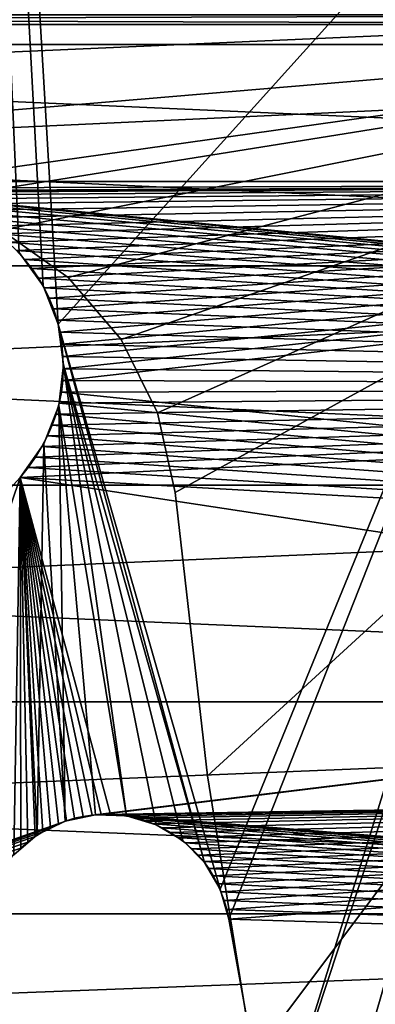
# Model space of a CAD drawing. Header units: millimetres. Extents: x -105 to 105, y -91 to 91.
# Tile 997 of 1056: x 3.44 to 5.58, y 23.99 to 29.91. Entities that reach past the tile are written whole.
import ezdxf

# ---------------------------------------------------------------- set-up
doc = ezdxf.new("R2010")
doc.units = ezdxf.units.MM
doc.header["$LTSCALE"] = 22.850203
for name, color, linetype in [('1', 7, 'CONTINUOUS'), ('2', 7, 'CONTINUOUS'), ('405', 7, 'CONTINUOUS'), ('406', 7, 'CONTINUOUS'), ('548', 7, 'CONTINUOUS'), ('549', 7, 'CONTINUOUS'), ('563', 7, 'CONTINUOUS'), ('564', 7, 'CONTINUOUS'), ('823', 7, 'CONTINUOUS')]:
    doc.layers.add(name, color=color, linetype=linetype)

msp = doc.modelspace()

# ---------------------------------------------------------------- linework, layer by layer
at = {"layer": '1', "linetype": 'CONTINUOUS'}
for points in [[(14.1161, 29.7624, 9.5), (13.8511, 31.1117, 9.5), (-14.1161, 29.7624, 9.5), (14.1161, 29.7624, 9.5)], [(-14.1161, 29.7624, 9.5), (13.8511, 31.1117, 9.5), (-13.8511, 31.1117, 9.5), (-14.1161, 29.7624, 9.5)], [(14.4557, 28.4318, 9.5), (14.1161, 29.7624, 9.5), (-14.4557, 28.4318, 9.5), (14.4557, 28.4318, 9.5)], [(-14.4557, 28.4318, 9.5), (14.1161, 29.7624, 9.5), (-14.1161, 29.7624, 9.5), (-14.4557, 28.4318, 9.5)], [(14.8732, 27.111, 9.5), (14.4557, 28.4318, 9.5), (-14.8732, 27.111, 9.5), (14.8732, 27.111, 9.5)], [(-14.8732, 27.111, 9.5), (14.4557, 28.4318, 9.5), (-14.4557, 28.4318, 9.5), (-14.8732, 27.111, 9.5)], [(15.3659, 25.8073, 9.5), (14.8732, 27.111, 9.5), (-15.3659, 25.8073, 9.5), (15.3659, 25.8073, 9.5)], [(-15.3659, 25.8073, 9.5), (14.8732, 27.111, 9.5), (-14.8732, 27.111, 9.5), (-15.3659, 25.8073, 9.5)], [(15.9288, 24.5323, 9.5), (15.3659, 25.8073, 9.5), (-15.9288, 24.5323, 9.5), (15.9288, 24.5323, 9.5)], [(-15.9288, 24.5323, 9.5), (15.3659, 25.8073, 9.5), (-15.3659, 25.8073, 9.5), (-15.9288, 24.5323, 9.5)], [(16.5572, 23.2979, 9.5), (15.9288, 24.5323, 9.5), (-16.5572, 23.2979, 9.5), (16.5572, 23.2979, 9.5)], [(-16.5572, 23.2979, 9.5), (15.9288, 24.5323, 9.5), (-15.9288, 24.5323, 9.5), (-16.5572, 23.2979, 9.5)]]:
    msp.add_3dface(points, dxfattribs=at)
at = {"layer": '2', "linetype": 'CONTINUOUS'}
for points in [[(-14.1161, 29.7624, 7.5), (-13.8511, 31.1117, 7.5), (14.1161, 29.7624, 7.5), (-14.1161, 29.7624, 7.5)], [(14.1161, 29.7624, 7.5), (-13.8511, 31.1117, 7.5), (13.8511, 31.1117, 7.5), (14.1161, 29.7624, 7.5)], [(-14.4557, 28.4318, 7.5), (-14.1161, 29.7624, 7.5), (14.4557, 28.4318, 7.5), (-14.4557, 28.4318, 7.5)], [(14.4557, 28.4318, 7.5), (-14.1161, 29.7624, 7.5), (14.1161, 29.7624, 7.5), (14.4557, 28.4318, 7.5)], [(-14.8732, 27.111, 7.5), (-14.4557, 28.4318, 7.5), (14.8732, 27.111, 7.5), (-14.8732, 27.111, 7.5)], [(14.8732, 27.111, 7.5), (-14.4557, 28.4318, 7.5), (14.4557, 28.4318, 7.5), (14.8732, 27.111, 7.5)], [(-15.3659, 25.8073, 7.5), (-14.8732, 27.111, 7.5), (15.3659, 25.8073, 7.5), (-15.3659, 25.8073, 7.5)], [(15.3659, 25.8073, 7.5), (-14.8732, 27.111, 7.5), (14.8732, 27.111, 7.5), (15.3659, 25.8073, 7.5)], [(-15.9288, 24.5323, 7.5), (-15.3659, 25.8073, 7.5), (15.9288, 24.5323, 7.5), (-15.9288, 24.5323, 7.5)], [(15.9288, 24.5323, 7.5), (-15.3659, 25.8073, 7.5), (15.3659, 25.8073, 7.5), (15.9288, 24.5323, 7.5)], [(-16.5572, 23.2979, 7.5), (-15.9288, 24.5323, 7.5), (16.5572, 23.2979, 7.5), (-16.5572, 23.2979, 7.5)], [(16.5572, 23.2979, 7.5), (-15.9288, 24.5323, 7.5), (15.9288, 24.5323, 7.5), (16.5572, 23.2979, 7.5)]]:
    msp.add_3dface(points, dxfattribs=at)
at = {"layer": '405', "linetype": 'CONTINUOUS'}
for points in [[(14.3174, 28.9387, 34.5), (14.0237, 30.1882, 34.5), (-14.3174, 28.9387, 34.5), (14.3174, 28.9387, 34.5)], [(-14.3174, 28.9387, 34.5), (14.0237, 30.1882, 34.5), (-14.0237, 30.1882, 34.5), (-14.3174, 28.9387, 34.5)], [(14.3174, 28.9387, 34.5), (-14.3174, 28.9387, 34.5), (-2.3801, 28.8835, 34.5), (14.3174, 28.9387, 34.5)], [(2.3801, 28.8835, 34.5), (14.3174, 28.9387, 34.5), (-2.3801, 28.8835, 34.5), (2.3801, 28.8835, 34.5)], [(2.493, 28.8812, 34.5), (14.3174, 28.9387, 34.5), (2.3801, 28.8835, 34.5), (2.493, 28.8812, 34.5)], [(2.6048, 28.8719, 34.5), (14.3174, 28.9387, 34.5), (2.493, 28.8812, 34.5), (2.6048, 28.8719, 34.5)], [(2.7155, 28.8556, 34.5), (14.3174, 28.9387, 34.5), (2.6048, 28.8719, 34.5), (2.7155, 28.8556, 34.5)], [(2.8256, 28.8321, 34.5), (14.3174, 28.9387, 34.5), (2.7155, 28.8556, 34.5), (2.8256, 28.8321, 34.5)], [(2.9339, 28.8017, 34.5), (14.3174, 28.9387, 34.5), (2.8256, 28.8321, 34.5), (2.9339, 28.8017, 34.5)], [(3.0395, 28.7647, 34.5), (14.3174, 28.9387, 34.5), (2.9339, 28.8017, 34.5), (3.0395, 28.7647, 34.5)], [(3.1428, 28.7209, 34.5), (14.3174, 28.9387, 34.5), (3.0395, 28.7647, 34.5), (3.1428, 28.7209, 34.5)], [(3.2438, 28.6704, 34.5), (14.3174, 28.9387, 34.5), (3.1428, 28.7209, 34.5), (3.2438, 28.6704, 34.5)], [(3.3064, 28.6234, 34.5), (14.3174, 28.9387, 34.5), (3.2438, 28.6704, 34.5), (3.3064, 28.6234, 34.5)], [(3.3643, 28.5744, 34.5), (14.3174, 28.9387, 34.5), (3.3064, 28.6234, 34.5), (3.3643, 28.5744, 34.5)], [(3.4176, 28.5233, 34.5), (14.3174, 28.9387, 34.5), (3.3643, 28.5744, 34.5), (3.4176, 28.5233, 34.5)], [(3.4663, 28.4701, 34.5), (14.3174, 28.9387, 34.5), (3.4176, 28.5233, 34.5), (3.4663, 28.4701, 34.5)], [(3.5103, 28.4149, 34.5), (14.3174, 28.9387, 34.5), (3.4663, 28.4701, 34.5), (3.5103, 28.4149, 34.5)], [(3.5496, 28.3576, 34.5), (14.3174, 28.9387, 34.5), (3.5103, 28.4149, 34.5), (3.5496, 28.3576, 34.5)], [(3.5844, 28.2983, 34.5), (14.3174, 28.9387, 34.5), (3.5496, 28.3576, 34.5), (3.5844, 28.2983, 34.5)], [(3.6144, 28.2369, 34.5), (14.3174, 28.9387, 34.5), (3.5844, 28.2983, 34.5), (3.6144, 28.2369, 34.5)], [(3.64, 28.1721, 34.5), (14.3174, 28.9387, 34.5), (3.6144, 28.2369, 34.5), (3.64, 28.1721, 34.5)], [(3.6612, 28.1035, 34.5), (14.3174, 28.9387, 34.5), (3.64, 28.1721, 34.5), (3.6612, 28.1035, 34.5)], [(3.6779, 28.0322, 34.5), (14.3174, 28.9387, 34.5), (3.6612, 28.1035, 34.5), (3.6779, 28.0322, 34.5)], [(3.6898, 27.9591, 34.5), (14.3174, 28.9387, 34.5), (3.6779, 28.0322, 34.5), (3.6898, 27.9591, 34.5)], [(3.6969, 27.8854, 34.5), (14.3174, 28.9387, 34.5), (3.6898, 27.9591, 34.5), (3.6969, 27.8854, 34.5)], [(14.6743, 27.7058, 34.5), (14.3174, 28.9387, 34.5), (3.6961, 27.7404, 34.5), (14.6743, 27.7058, 34.5)], [(3.6961, 27.7404, 34.5), (14.3174, 28.9387, 34.5), (3.699, 27.8121, 34.5), (3.6961, 27.7404, 34.5)], [(3.699, 27.8121, 34.5), (14.3174, 28.9387, 34.5), (3.6969, 27.8854, 34.5), (3.699, 27.8121, 34.5)], [(3.6878, 27.6713, 34.5), (14.6743, 27.7058, 34.5), (3.6961, 27.7404, 34.5), (3.6878, 27.6713, 34.5)], [(15.0921, 26.4985, 34.5), (14.6743, 27.7058, 34.5), (3.4401, 27.1575, 34.5), (15.0921, 26.4985, 34.5)], [(3.4401, 27.1575, 34.5), (14.6743, 27.7058, 34.5), (3.4886, 27.2189, 34.5), (3.4401, 27.1575, 34.5)], [(3.4886, 27.2189, 34.5), (14.6743, 27.7058, 34.5), (3.5321, 27.2811, 34.5), (3.4886, 27.2189, 34.5)], [(3.5321, 27.2811, 34.5), (14.6743, 27.7058, 34.5), (3.5706, 27.3441, 34.5), (3.5321, 27.2811, 34.5)], [(3.5706, 27.3441, 34.5), (14.6743, 27.7058, 34.5), (3.6041, 27.4079, 34.5), (3.5706, 27.3441, 34.5)], [(3.6041, 27.4079, 34.5), (14.6743, 27.7058, 34.5), (3.6326, 27.4725, 34.5), (3.6041, 27.4079, 34.5)], [(3.6326, 27.4725, 34.5), (14.6743, 27.7058, 34.5), (3.656, 27.538, 34.5), (3.6326, 27.4725, 34.5)], [(3.656, 27.538, 34.5), (14.6743, 27.7058, 34.5), (3.6744, 27.6042, 34.5), (3.656, 27.538, 34.5)], [(3.6744, 27.6042, 34.5), (14.6743, 27.7058, 34.5), (3.6878, 27.6713, 34.5), (3.6744, 27.6042, 34.5)], [(0.5546, 23.9881, 34.5), (3.7178, 25.0929, 34.5), (3.4401, 27.1575, 34.5), (0.5546, 23.9881, 34.5)], [(3.8726, 25.1259, 34.5), (15.0921, 26.4985, 34.5), (3.4401, 27.1575, 34.5), (3.8726, 25.1259, 34.5)], [(3.8188, 25.1186, 34.5), (3.8726, 25.1259, 34.5), (3.4401, 27.1575, 34.5), (3.8188, 25.1186, 34.5)], [(3.7671, 25.1076, 34.5), (3.8188, 25.1186, 34.5), (3.4401, 27.1575, 34.5), (3.7671, 25.1076, 34.5)], [(3.7178, 25.0929, 34.5), (3.7671, 25.1076, 34.5), (3.4401, 27.1575, 34.5), (3.7178, 25.0929, 34.5)], [(3.9277, 25.1296, 34.5), (15.0921, 26.4985, 34.5), (3.8726, 25.1259, 34.5), (3.9277, 25.1296, 34.5)], [(15.571, 25.3151, 34.5), (15.0921, 26.4985, 34.5), (3.9277, 25.1296, 34.5), (15.571, 25.3151, 34.5)], [(3.9833, 25.1295, 34.5), (15.571, 25.3151, 34.5), (3.9277, 25.1296, 34.5), (3.9833, 25.1295, 34.5)], [(4.0385, 25.1258, 34.5), (15.571, 25.3151, 34.5), (3.9833, 25.1295, 34.5), (4.0385, 25.1258, 34.5)], [(4.0926, 25.1185, 34.5), (15.571, 25.3151, 34.5), (4.0385, 25.1258, 34.5), (4.0926, 25.1185, 34.5)], [(4.1447, 25.1074, 34.5), (15.571, 25.3151, 34.5), (4.0926, 25.1185, 34.5), (4.1447, 25.1074, 34.5)], [(4.1945, 25.0926, 34.5), (15.571, 25.3151, 34.5), (4.1447, 25.1074, 34.5), (4.1945, 25.0926, 34.5)], [(4.2441, 25.0733, 34.5), (15.571, 25.3151, 34.5), (4.1945, 25.0926, 34.5), (4.2441, 25.0733, 34.5)], [(4.2934, 25.0499, 34.5), (15.571, 25.3151, 34.5), (4.2441, 25.0733, 34.5), (4.2934, 25.0499, 34.5)], [(4.3417, 25.0228, 34.5), (15.571, 25.3151, 34.5), (4.2934, 25.0499, 34.5), (4.3417, 25.0228, 34.5)], [(4.3883, 24.9925, 34.5), (15.571, 25.3151, 34.5), (4.3417, 25.0228, 34.5), (4.3883, 24.9925, 34.5)], [(4.4324, 24.9593, 34.5), (15.571, 25.3151, 34.5), (4.3883, 24.9925, 34.5), (4.4324, 24.9593, 34.5)], [(4.4734, 24.9237, 34.5), (15.571, 25.3151, 34.5), (4.4324, 24.9593, 34.5), (4.4734, 24.9237, 34.5)], [(4.5107, 24.8862, 34.5), (15.571, 25.3151, 34.5), (4.4734, 24.9237, 34.5), (4.5107, 24.8862, 34.5)], [(4.544, 24.8469, 34.5), (15.571, 25.3151, 34.5), (4.5107, 24.8862, 34.5), (4.544, 24.8469, 34.5)], [(4.5743, 24.8051, 34.5), (15.571, 25.3151, 34.5), (4.544, 24.8469, 34.5), (4.5743, 24.8051, 34.5)], [(4.6018, 24.7607, 34.5), (15.571, 25.3151, 34.5), (4.5743, 24.8051, 34.5), (4.6018, 24.7607, 34.5)], [(4.6264, 24.7138, 34.5), (15.571, 25.3151, 34.5), (4.6018, 24.7607, 34.5), (4.6264, 24.7138, 34.5)], [(4.6482, 24.6644, 34.5), (15.571, 25.3151, 34.5), (4.6264, 24.7138, 34.5), (4.6482, 24.6644, 34.5)], [(4.6671, 24.6125, 34.5), (15.571, 25.3151, 34.5), (4.6482, 24.6644, 34.5), (4.6671, 24.6125, 34.5)], [(4.6831, 24.558, 34.5), (15.571, 25.3151, 34.5), (4.6671, 24.6125, 34.5), (4.6831, 24.558, 34.5)], [(4.6962, 24.5011, 34.5), (15.571, 25.3151, 34.5), (4.6831, 24.558, 34.5), (4.6962, 24.5011, 34.5)], [(16.1118, 24.1537, 34.5), (15.571, 25.3151, 34.5), (4.6962, 24.5011, 34.5), (16.1118, 24.1537, 34.5)], [(3.6694, 25.0745, 34.5), (3.7178, 25.0929, 34.5), (0.5546, 23.9881, 34.5), (3.6694, 25.0745, 34.5)], [(3.6222, 25.0524, 34.5), (3.6694, 25.0745, 34.5), (0.5546, 23.9881, 34.5), (3.6222, 25.0524, 34.5)], [(3.5759, 25.0266, 34.5), (3.6222, 25.0524, 34.5), (0.5546, 23.9881, 34.5), (3.5759, 25.0266, 34.5)], [(3.5307, 24.9971, 34.5), (3.5759, 25.0266, 34.5), (0.5546, 23.9881, 34.5), (3.5307, 24.9971, 34.5)], [(3.4865, 24.964, 34.5), (3.5307, 24.9971, 34.5), (0.5546, 23.9881, 34.5), (3.4865, 24.964, 34.5)], [(3.4433, 24.9271, 34.5), (3.4865, 24.964, 34.5), (0.5546, 23.9881, 34.5), (3.4433, 24.9271, 34.5)], [(3.4012, 24.8866, 34.5), (3.4433, 24.9271, 34.5), (0.5546, 23.9881, 34.5), (3.4012, 24.8866, 34.5)], [(4.9494, 23.0983, 34.5), (16.1118, 24.1537, 34.5), (4.6962, 24.5011, 34.5), (4.9494, 23.0983, 34.5)], [(16.7143, 23.0142, 34.5), (16.1118, 24.1537, 34.5), (4.9494, 23.0983, 34.5), (16.7143, 23.0142, 34.5)]]:
    msp.add_3dface(points, dxfattribs=at)
at = {"layer": '406', "linetype": 'CONTINUOUS'}
for points in [[(-14.3174, 28.9387, 32.5), (-14.0237, 30.1882, 32.5), (14.3174, 28.9387, 32.5), (-14.3174, 28.9387, 32.5)], [(14.3174, 28.9387, 32.5), (-14.0237, 30.1882, 32.5), (14.0237, 30.1882, 32.5), (14.3174, 28.9387, 32.5)], [(-14.3174, 28.9387, 32.5), (14.3174, 28.9387, 32.5), (2.3801, 28.8835, 32.5), (-14.3174, 28.9387, 32.5)], [(2.3801, 28.8835, 32.5), (14.3174, 28.9387, 32.5), (2.493, 28.8812, 32.5), (2.3801, 28.8835, 32.5)], [(2.493, 28.8812, 32.5), (14.3174, 28.9387, 32.5), (2.6048, 28.8719, 32.5), (2.493, 28.8812, 32.5)], [(14.3174, 28.9387, 32.5), (14.6743, 27.7058, 32.5), (2.6048, 28.8719, 32.5), (14.3174, 28.9387, 32.5)], [(2.6048, 28.8719, 32.5), (14.6743, 27.7058, 32.5), (2.7155, 28.8556, 32.5), (2.6048, 28.8719, 32.5)], [(2.7155, 28.8556, 32.5), (14.6743, 27.7058, 32.5), (2.8256, 28.8321, 32.5), (2.7155, 28.8556, 32.5)], [(2.8256, 28.8321, 32.5), (14.6743, 27.7058, 32.5), (2.9339, 28.8017, 32.5), (2.8256, 28.8321, 32.5)], [(2.9339, 28.8017, 32.5), (14.6743, 27.7058, 32.5), (3.0395, 28.7647, 32.5), (2.9339, 28.8017, 32.5)], [(3.0395, 28.7647, 32.5), (14.6743, 27.7058, 32.5), (3.1428, 28.7209, 32.5), (3.0395, 28.7647, 32.5)], [(3.1428, 28.7209, 32.5), (14.6743, 27.7058, 32.5), (3.2438, 28.6704, 32.5), (3.1428, 28.7209, 32.5)], [(3.2438, 28.6704, 32.5), (14.6743, 27.7058, 32.5), (3.3064, 28.6234, 32.5), (3.2438, 28.6704, 32.5)], [(3.3064, 28.6234, 32.5), (14.6743, 27.7058, 32.5), (3.3643, 28.5744, 32.5), (3.3064, 28.6234, 32.5)], [(3.3643, 28.5744, 32.5), (14.6743, 27.7058, 32.5), (3.4176, 28.5233, 32.5), (3.3643, 28.5744, 32.5)], [(3.4176, 28.5233, 32.5), (14.6743, 27.7058, 32.5), (3.4663, 28.4701, 32.5), (3.4176, 28.5233, 32.5)], [(3.4663, 28.4701, 32.5), (14.6743, 27.7058, 32.5), (3.5103, 28.4149, 32.5), (3.4663, 28.4701, 32.5)], [(3.5103, 28.4149, 32.5), (14.6743, 27.7058, 32.5), (3.5496, 28.3576, 32.5), (3.5103, 28.4149, 32.5)], [(3.5496, 28.3576, 32.5), (14.6743, 27.7058, 32.5), (3.5844, 28.2983, 32.5), (3.5496, 28.3576, 32.5)], [(3.5844, 28.2983, 32.5), (14.6743, 27.7058, 32.5), (3.6144, 28.2369, 32.5), (3.5844, 28.2983, 32.5)], [(3.6144, 28.2369, 32.5), (14.6743, 27.7058, 32.5), (3.64, 28.1721, 32.5), (3.6144, 28.2369, 32.5)], [(3.64, 28.1721, 32.5), (14.6743, 27.7058, 32.5), (3.6612, 28.1035, 32.5), (3.64, 28.1721, 32.5)], [(3.6612, 28.1035, 32.5), (14.6743, 27.7058, 32.5), (3.6779, 28.0322, 32.5), (3.6612, 28.1035, 32.5)], [(3.6779, 28.0322, 32.5), (14.6743, 27.7058, 32.5), (3.6898, 27.9591, 32.5), (3.6779, 28.0322, 32.5)], [(3.6898, 27.9591, 32.5), (14.6743, 27.7058, 32.5), (3.6969, 27.8854, 32.5), (3.6898, 27.9591, 32.5)], [(3.6969, 27.8854, 32.5), (14.6743, 27.7058, 32.5), (3.699, 27.8121, 32.5), (3.6969, 27.8854, 32.5)], [(3.699, 27.8121, 32.5), (14.6743, 27.7058, 32.5), (3.6961, 27.7404, 32.5), (3.699, 27.8121, 32.5)], [(3.6961, 27.7404, 32.5), (14.6743, 27.7058, 32.5), (3.6878, 27.6713, 32.5), (3.6961, 27.7404, 32.5)], [(3.6878, 27.6713, 32.5), (15.0921, 26.4985, 32.5), (3.6744, 27.6042, 32.5), (3.6878, 27.6713, 32.5)], [(14.6743, 27.7058, 32.5), (15.0921, 26.4985, 32.5), (3.6878, 27.6713, 32.5), (14.6743, 27.7058, 32.5)], [(3.6744, 27.6042, 32.5), (15.0921, 26.4985, 32.5), (3.656, 27.538, 32.5), (3.6744, 27.6042, 32.5)], [(3.656, 27.538, 32.5), (15.0921, 26.4985, 32.5), (3.6326, 27.4725, 32.5), (3.656, 27.538, 32.5)], [(3.6326, 27.4725, 32.5), (15.0921, 26.4985, 32.5), (3.6041, 27.4079, 32.5), (3.6326, 27.4725, 32.5)], [(3.6041, 27.4079, 32.5), (15.0921, 26.4985, 32.5), (3.5706, 27.3441, 32.5), (3.6041, 27.4079, 32.5)], [(3.5706, 27.3441, 32.5), (15.0921, 26.4985, 32.5), (3.5321, 27.2811, 32.5), (3.5706, 27.3441, 32.5)], [(3.5321, 27.2811, 32.5), (15.0921, 26.4985, 32.5), (3.4886, 27.2189, 32.5), (3.5321, 27.2811, 32.5)], [(3.4886, 27.2189, 32.5), (15.0921, 26.4985, 32.5), (3.4401, 27.1575, 32.5), (3.4886, 27.2189, 32.5)], [(3.4012, 24.8866, 32.5), (0.5546, 23.9881, 32.5), (3.4401, 27.1575, 32.5), (3.4012, 24.8866, 32.5)], [(3.4433, 24.9271, 32.5), (3.4012, 24.8866, 32.5), (3.4401, 27.1575, 32.5), (3.4433, 24.9271, 32.5)], [(15.0921, 26.4985, 32.5), (15.571, 25.3151, 32.5), (3.4401, 27.1575, 32.5), (15.0921, 26.4985, 32.5)], [(15.571, 25.3151, 32.5), (3.9833, 25.1295, 32.5), (3.4401, 27.1575, 32.5), (15.571, 25.3151, 32.5)], [(3.4865, 24.964, 32.5), (3.4433, 24.9271, 32.5), (3.4401, 27.1575, 32.5), (3.4865, 24.964, 32.5)], [(3.5307, 24.9971, 32.5), (3.4865, 24.964, 32.5), (3.4401, 27.1575, 32.5), (3.5307, 24.9971, 32.5)], [(3.5759, 25.0266, 32.5), (3.5307, 24.9971, 32.5), (3.4401, 27.1575, 32.5), (3.5759, 25.0266, 32.5)], [(3.6222, 25.0524, 32.5), (3.5759, 25.0266, 32.5), (3.4401, 27.1575, 32.5), (3.6222, 25.0524, 32.5)], [(3.6694, 25.0745, 32.5), (3.6222, 25.0524, 32.5), (3.4401, 27.1575, 32.5), (3.6694, 25.0745, 32.5)], [(3.7178, 25.0929, 32.5), (3.6694, 25.0745, 32.5), (3.4401, 27.1575, 32.5), (3.7178, 25.0929, 32.5)], [(3.7671, 25.1076, 32.5), (3.7178, 25.0929, 32.5), (3.4401, 27.1575, 32.5), (3.7671, 25.1076, 32.5)], [(3.8188, 25.1186, 32.5), (3.7671, 25.1076, 32.5), (3.4401, 27.1575, 32.5), (3.8188, 25.1186, 32.5)], [(3.8726, 25.1259, 32.5), (3.8188, 25.1186, 32.5), (3.4401, 27.1575, 32.5), (3.8726, 25.1259, 32.5)], [(3.9277, 25.1296, 32.5), (3.8726, 25.1259, 32.5), (3.4401, 27.1575, 32.5), (3.9277, 25.1296, 32.5)], [(3.9833, 25.1295, 32.5), (3.9277, 25.1296, 32.5), (3.4401, 27.1575, 32.5), (3.9833, 25.1295, 32.5)], [(3.9833, 25.1295, 32.5), (15.571, 25.3151, 32.5), (4.0385, 25.1258, 32.5), (3.9833, 25.1295, 32.5)], [(15.571, 25.3151, 32.5), (16.1118, 24.1537, 32.5), (4.0385, 25.1258, 32.5), (15.571, 25.3151, 32.5)], [(4.0385, 25.1258, 32.5), (16.1118, 24.1537, 32.5), (4.0926, 25.1185, 32.5), (4.0385, 25.1258, 32.5)], [(4.0926, 25.1185, 32.5), (16.1118, 24.1537, 32.5), (4.1447, 25.1074, 32.5), (4.0926, 25.1185, 32.5)], [(4.1447, 25.1074, 32.5), (16.1118, 24.1537, 32.5), (4.1945, 25.0926, 32.5), (4.1447, 25.1074, 32.5)], [(4.1945, 25.0926, 32.5), (16.1118, 24.1537, 32.5), (4.2441, 25.0733, 32.5), (4.1945, 25.0926, 32.5)], [(4.2441, 25.0733, 32.5), (16.1118, 24.1537, 32.5), (4.2934, 25.0499, 32.5), (4.2441, 25.0733, 32.5)], [(4.2934, 25.0499, 32.5), (16.1118, 24.1537, 32.5), (4.3417, 25.0228, 32.5), (4.2934, 25.0499, 32.5)], [(4.3417, 25.0228, 32.5), (16.1118, 24.1537, 32.5), (4.3883, 24.9925, 32.5), (4.3417, 25.0228, 32.5)], [(4.3883, 24.9925, 32.5), (16.1118, 24.1537, 32.5), (4.4324, 24.9593, 32.5), (4.3883, 24.9925, 32.5)], [(4.4324, 24.9593, 32.5), (16.1118, 24.1537, 32.5), (4.4734, 24.9237, 32.5), (4.4324, 24.9593, 32.5)], [(4.4734, 24.9237, 32.5), (16.1118, 24.1537, 32.5), (4.5107, 24.8862, 32.5), (4.4734, 24.9237, 32.5)], [(4.5107, 24.8862, 32.5), (16.1118, 24.1537, 32.5), (4.544, 24.8469, 32.5), (4.5107, 24.8862, 32.5)], [(4.544, 24.8469, 32.5), (16.1118, 24.1537, 32.5), (4.5743, 24.8051, 32.5), (4.544, 24.8469, 32.5)], [(4.5743, 24.8051, 32.5), (16.1118, 24.1537, 32.5), (4.6018, 24.7607, 32.5), (4.5743, 24.8051, 32.5)], [(4.6018, 24.7607, 32.5), (16.1118, 24.1537, 32.5), (4.6264, 24.7138, 32.5), (4.6018, 24.7607, 32.5)], [(4.6264, 24.7138, 32.5), (16.1118, 24.1537, 32.5), (4.6482, 24.6644, 32.5), (4.6264, 24.7138, 32.5)], [(4.6482, 24.6644, 32.5), (16.1118, 24.1537, 32.5), (4.6671, 24.6125, 32.5), (4.6482, 24.6644, 32.5)], [(4.6671, 24.6125, 32.5), (16.1118, 24.1537, 32.5), (4.6831, 24.558, 32.5), (4.6671, 24.6125, 32.5)], [(4.6831, 24.558, 32.5), (16.1118, 24.1537, 32.5), (4.6962, 24.5011, 32.5), (4.6831, 24.558, 32.5)], [(4.6962, 24.5011, 32.5), (16.1118, 24.1537, 32.5), (4.9494, 23.0983, 32.5), (4.6962, 24.5011, 32.5)], [(16.1118, 24.1537, 32.5), (16.7143, 23.0142, 32.5), (4.9494, 23.0983, 32.5), (16.1118, 24.1537, 32.5)]]:
    msp.add_3dface(points, dxfattribs=at)
at = {"layer": '548', "linetype": 'CONTINUOUS'}
for points in [[(3.8188, 25.1186, 34.5), (3.7671, 25.1076, 34.5), (3.8188, 25.1186, 32.5), (3.8188, 25.1186, 34.5)], [(3.7671, 25.1076, 34.5), (3.7671, 25.1076, 32.5), (3.8188, 25.1186, 32.5), (3.7671, 25.1076, 34.5)], [(3.8726, 25.1259, 34.5), (3.8188, 25.1186, 34.5), (3.8726, 25.1259, 32.5), (3.8726, 25.1259, 34.5)], [(3.8188, 25.1186, 34.5), (3.8188, 25.1186, 32.5), (3.8726, 25.1259, 32.5), (3.8188, 25.1186, 34.5)], [(3.9277, 25.1296, 34.5), (3.8726, 25.1259, 34.5), (3.9277, 25.1296, 32.5), (3.9277, 25.1296, 34.5)], [(3.8726, 25.1259, 34.5), (3.8726, 25.1259, 32.5), (3.9277, 25.1296, 32.5), (3.8726, 25.1259, 34.5)], [(3.9833, 25.1295, 34.5), (3.9277, 25.1296, 34.5), (3.9833, 25.1295, 32.5), (3.9833, 25.1295, 34.5)], [(3.9277, 25.1296, 34.5), (3.9277, 25.1296, 32.5), (3.9833, 25.1295, 32.5), (3.9277, 25.1296, 34.5)], [(4.0385, 25.1258, 34.5), (3.9833, 25.1295, 34.5), (4.0385, 25.1258, 32.5), (4.0385, 25.1258, 34.5)], [(3.9833, 25.1295, 34.5), (3.9833, 25.1295, 32.5), (4.0385, 25.1258, 32.5), (3.9833, 25.1295, 34.5)], [(4.0926, 25.1185, 34.5), (4.0385, 25.1258, 34.5), (4.0926, 25.1185, 32.5), (4.0926, 25.1185, 34.5)], [(4.0385, 25.1258, 34.5), (4.0385, 25.1258, 32.5), (4.0926, 25.1185, 32.5), (4.0385, 25.1258, 34.5)], [(3.6694, 25.0745, 34.5), (3.6222, 25.0524, 34.5), (3.6694, 25.0745, 32.5), (3.6694, 25.0745, 34.5)], [(3.6222, 25.0524, 34.5), (3.6222, 25.0524, 32.5), (3.6694, 25.0745, 32.5), (3.6222, 25.0524, 34.5)], [(3.7178, 25.0929, 34.5), (3.6694, 25.0745, 34.5), (3.7178, 25.0929, 32.5), (3.7178, 25.0929, 34.5)], [(3.6694, 25.0745, 34.5), (3.6694, 25.0745, 32.5), (3.7178, 25.0929, 32.5), (3.6694, 25.0745, 34.5)], [(3.7671, 25.1076, 34.5), (3.7178, 25.0929, 34.5), (3.7671, 25.1076, 32.5), (3.7671, 25.1076, 34.5)], [(3.7178, 25.0929, 34.5), (3.7178, 25.0929, 32.5), (3.7671, 25.1076, 32.5), (3.7178, 25.0929, 34.5)], [(4.1447, 25.1074, 34.5), (4.0926, 25.1185, 34.5), (4.1447, 25.1074, 32.5), (4.1447, 25.1074, 34.5)], [(4.0926, 25.1185, 34.5), (4.0926, 25.1185, 32.5), (4.1447, 25.1074, 32.5), (4.0926, 25.1185, 34.5)], [(4.1945, 25.0926, 34.5), (4.1447, 25.1074, 34.5), (4.1945, 25.0926, 32.5), (4.1945, 25.0926, 34.5)], [(4.1447, 25.1074, 34.5), (4.1447, 25.1074, 32.5), (4.1945, 25.0926, 32.5), (4.1447, 25.1074, 34.5)], [(4.2441, 25.0733, 34.5), (4.1945, 25.0926, 34.5), (4.2441, 25.0733, 32.5), (4.2441, 25.0733, 34.5)], [(4.1945, 25.0926, 34.5), (4.1945, 25.0926, 32.5), (4.2441, 25.0733, 32.5), (4.1945, 25.0926, 34.5)], [(4.2934, 25.0499, 34.5), (4.2441, 25.0733, 34.5), (4.2934, 25.0499, 32.5), (4.2934, 25.0499, 34.5)], [(4.2441, 25.0733, 34.5), (4.2441, 25.0733, 32.5), (4.2934, 25.0499, 32.5), (4.2441, 25.0733, 34.5)], [(3.5759, 25.0266, 34.5), (3.5307, 24.9971, 34.5), (3.5759, 25.0266, 32.5), (3.5759, 25.0266, 34.5)], [(3.5307, 24.9971, 34.5), (3.5307, 24.9971, 32.5), (3.5759, 25.0266, 32.5), (3.5307, 24.9971, 34.5)], [(3.6222, 25.0524, 34.5), (3.5759, 25.0266, 34.5), (3.6222, 25.0524, 32.5), (3.6222, 25.0524, 34.5)], [(3.5759, 25.0266, 34.5), (3.5759, 25.0266, 32.5), (3.6222, 25.0524, 32.5), (3.5759, 25.0266, 34.5)], [(4.3417, 25.0228, 34.5), (4.2934, 25.0499, 34.5), (4.3417, 25.0228, 32.5), (4.3417, 25.0228, 34.5)], [(4.2934, 25.0499, 34.5), (4.2934, 25.0499, 32.5), (4.3417, 25.0228, 32.5), (4.2934, 25.0499, 34.5)], [(4.3883, 24.9925, 34.5), (4.3417, 25.0228, 34.5), (4.3883, 24.9925, 32.5), (4.3883, 24.9925, 34.5)], [(4.3417, 25.0228, 34.5), (4.3417, 25.0228, 32.5), (4.3883, 24.9925, 32.5), (4.3417, 25.0228, 34.5)], [(3.4865, 24.964, 34.5), (3.4433, 24.9271, 34.5), (3.4865, 24.964, 32.5), (3.4865, 24.964, 34.5)], [(3.4433, 24.9271, 34.5), (3.4433, 24.9271, 32.5), (3.4865, 24.964, 32.5), (3.4433, 24.9271, 34.5)], [(3.5307, 24.9971, 34.5), (3.4865, 24.964, 34.5), (3.5307, 24.9971, 32.5), (3.5307, 24.9971, 34.5)], [(3.4865, 24.964, 34.5), (3.4865, 24.964, 32.5), (3.5307, 24.9971, 32.5), (3.4865, 24.964, 34.5)], [(4.4324, 24.9593, 34.5), (4.3883, 24.9925, 34.5), (4.4324, 24.9593, 32.5), (4.4324, 24.9593, 34.5)], [(4.3883, 24.9925, 34.5), (4.3883, 24.9925, 32.5), (4.4324, 24.9593, 32.5), (4.3883, 24.9925, 34.5)], [(4.4734, 24.9237, 34.5), (4.4324, 24.9593, 34.5), (4.4734, 24.9237, 32.5), (4.4734, 24.9237, 34.5)], [(4.4324, 24.9593, 34.5), (4.4324, 24.9593, 32.5), (4.4734, 24.9237, 32.5), (4.4324, 24.9593, 34.5)], [(3.4433, 24.9271, 34.5), (3.4012, 24.8866, 34.5), (3.4433, 24.9271, 32.5), (3.4433, 24.9271, 34.5)], [(3.4012, 24.8866, 34.5), (3.4012, 24.8866, 32.5), (3.4433, 24.9271, 32.5), (3.4012, 24.8866, 34.5)], [(4.5107, 24.8862, 34.5), (4.4734, 24.9237, 34.5), (4.5107, 24.8862, 32.5), (4.5107, 24.8862, 34.5)], [(4.4734, 24.9237, 34.5), (4.4734, 24.9237, 32.5), (4.5107, 24.8862, 32.5), (4.4734, 24.9237, 34.5)], [(4.544, 24.8469, 34.5), (4.5107, 24.8862, 34.5), (4.544, 24.8469, 32.5), (4.544, 24.8469, 34.5)], [(4.5107, 24.8862, 34.5), (4.5107, 24.8862, 32.5), (4.544, 24.8469, 32.5), (4.5107, 24.8862, 34.5)], [(4.5743, 24.8051, 34.5), (4.544, 24.8469, 34.5), (4.5743, 24.8051, 32.5), (4.5743, 24.8051, 34.5)], [(4.544, 24.8469, 34.5), (4.544, 24.8469, 32.5), (4.5743, 24.8051, 32.5), (4.544, 24.8469, 34.5)], [(4.6018, 24.7607, 34.5), (4.5743, 24.8051, 34.5), (4.6018, 24.7607, 32.5), (4.6018, 24.7607, 34.5)], [(4.5743, 24.8051, 34.5), (4.5743, 24.8051, 32.5), (4.6018, 24.7607, 32.5), (4.5743, 24.8051, 34.5)], [(4.6264, 24.7138, 34.5), (4.6018, 24.7607, 34.5), (4.6264, 24.7138, 32.5), (4.6264, 24.7138, 34.5)], [(4.6018, 24.7607, 34.5), (4.6018, 24.7607, 32.5), (4.6264, 24.7138, 32.5), (4.6018, 24.7607, 34.5)], [(4.6482, 24.6644, 34.5), (4.6264, 24.7138, 34.5), (4.6482, 24.6644, 32.5), (4.6482, 24.6644, 34.5)], [(4.6264, 24.7138, 34.5), (4.6264, 24.7138, 32.5), (4.6482, 24.6644, 32.5), (4.6264, 24.7138, 34.5)], [(4.6671, 24.6125, 34.5), (4.6482, 24.6644, 34.5), (4.6671, 24.6125, 32.5), (4.6671, 24.6125, 34.5)], [(4.6482, 24.6644, 34.5), (4.6482, 24.6644, 32.5), (4.6671, 24.6125, 32.5), (4.6482, 24.6644, 34.5)], [(4.6831, 24.558, 34.5), (4.6671, 24.6125, 34.5), (4.6831, 24.558, 32.5), (4.6831, 24.558, 34.5)], [(4.6671, 24.6125, 34.5), (4.6671, 24.6125, 32.5), (4.6831, 24.558, 32.5), (4.6671, 24.6125, 34.5)], [(4.6962, 24.5011, 34.5), (4.6831, 24.558, 34.5), (4.6962, 24.5011, 32.5), (4.6962, 24.5011, 34.5)], [(4.6831, 24.558, 34.5), (4.6831, 24.558, 32.5), (4.6962, 24.5011, 32.5), (4.6831, 24.558, 34.5)]]:
    msp.add_3dface(points, dxfattribs=at)
at = {"layer": '549', "linetype": 'CONTINUOUS'}
for points in [[(4.9494, 23.0983, 34.5), (4.6962, 24.5011, 34.5), (4.9494, 23.0983, 32.5), (4.9494, 23.0983, 34.5)], [(4.6962, 24.5011, 34.5), (4.6962, 24.5011, 32.5), (4.9494, 23.0983, 32.5), (4.6962, 24.5011, 34.5)]]:
    msp.add_3dface(points, dxfattribs=at)
at = {"layer": '563', "linetype": 'CONTINUOUS'}
for points in [[(3.4663, 28.4701, 34.5), (3.4176, 28.5233, 34.5), (3.4663, 28.4701, 32.5), (3.4663, 28.4701, 34.5)], [(3.4176, 28.5233, 34.5), (3.4176, 28.5233, 32.5), (3.4663, 28.4701, 32.5), (3.4176, 28.5233, 34.5)], [(3.5103, 28.4149, 34.5), (3.4663, 28.4701, 34.5), (3.5103, 28.4149, 32.5), (3.5103, 28.4149, 34.5)], [(3.4663, 28.4701, 34.5), (3.4663, 28.4701, 32.5), (3.5103, 28.4149, 32.5), (3.4663, 28.4701, 34.5)], [(3.5496, 28.3576, 34.5), (3.5103, 28.4149, 34.5), (3.5496, 28.3576, 32.5), (3.5496, 28.3576, 34.5)], [(3.5103, 28.4149, 34.5), (3.5103, 28.4149, 32.5), (3.5496, 28.3576, 32.5), (3.5103, 28.4149, 34.5)], [(3.5844, 28.2983, 34.5), (3.5496, 28.3576, 34.5), (3.5844, 28.2983, 32.5), (3.5844, 28.2983, 34.5)], [(3.5496, 28.3576, 34.5), (3.5496, 28.3576, 32.5), (3.5844, 28.2983, 32.5), (3.5496, 28.3576, 34.5)], [(3.6144, 28.2369, 34.5), (3.5844, 28.2983, 34.5), (3.6144, 28.2369, 32.5), (3.6144, 28.2369, 34.5)], [(3.5844, 28.2983, 34.5), (3.5844, 28.2983, 32.5), (3.6144, 28.2369, 32.5), (3.5844, 28.2983, 34.5)], [(3.64, 28.1721, 34.5), (3.6144, 28.2369, 34.5), (3.64, 28.1721, 32.5), (3.64, 28.1721, 34.5)], [(3.6144, 28.2369, 34.5), (3.6144, 28.2369, 32.5), (3.64, 28.1721, 32.5), (3.6144, 28.2369, 34.5)], [(3.6612, 28.1035, 34.5), (3.64, 28.1721, 34.5), (3.6612, 28.1035, 32.5), (3.6612, 28.1035, 34.5)], [(3.64, 28.1721, 34.5), (3.64, 28.1721, 32.5), (3.6612, 28.1035, 32.5), (3.64, 28.1721, 34.5)], [(3.6779, 28.0322, 34.5), (3.6612, 28.1035, 34.5), (3.6779, 28.0322, 32.5), (3.6779, 28.0322, 34.5)], [(3.6612, 28.1035, 34.5), (3.6612, 28.1035, 32.5), (3.6779, 28.0322, 32.5), (3.6612, 28.1035, 34.5)], [(3.6898, 27.9591, 34.5), (3.6779, 28.0322, 34.5), (3.6898, 27.9591, 32.5), (3.6898, 27.9591, 34.5)], [(3.6779, 28.0322, 34.5), (3.6779, 28.0322, 32.5), (3.6898, 27.9591, 32.5), (3.6779, 28.0322, 34.5)], [(3.6969, 27.8854, 34.5), (3.6898, 27.9591, 34.5), (3.6969, 27.8854, 32.5), (3.6969, 27.8854, 34.5)], [(3.6898, 27.9591, 34.5), (3.6898, 27.9591, 32.5), (3.6969, 27.8854, 32.5), (3.6898, 27.9591, 34.5)], [(3.699, 27.8121, 34.5), (3.6969, 27.8854, 34.5), (3.699, 27.8121, 32.5), (3.699, 27.8121, 34.5)], [(3.6969, 27.8854, 34.5), (3.6969, 27.8854, 32.5), (3.699, 27.8121, 32.5), (3.6969, 27.8854, 34.5)], [(3.6961, 27.7404, 34.5), (3.699, 27.8121, 34.5), (3.6961, 27.7404, 32.5), (3.6961, 27.7404, 34.5)], [(3.699, 27.8121, 34.5), (3.699, 27.8121, 32.5), (3.6961, 27.7404, 32.5), (3.699, 27.8121, 34.5)], [(3.6878, 27.6713, 34.5), (3.6961, 27.7404, 34.5), (3.6878, 27.6713, 32.5), (3.6878, 27.6713, 34.5)], [(3.6961, 27.7404, 34.5), (3.6961, 27.7404, 32.5), (3.6878, 27.6713, 32.5), (3.6961, 27.7404, 34.5)], [(3.6744, 27.6042, 34.5), (3.6878, 27.6713, 34.5), (3.6744, 27.6042, 32.5), (3.6744, 27.6042, 34.5)], [(3.6878, 27.6713, 34.5), (3.6878, 27.6713, 32.5), (3.6744, 27.6042, 32.5), (3.6878, 27.6713, 34.5)], [(3.656, 27.538, 34.5), (3.6744, 27.6042, 34.5), (3.656, 27.538, 32.5), (3.656, 27.538, 34.5)], [(3.6744, 27.6042, 34.5), (3.6744, 27.6042, 32.5), (3.656, 27.538, 32.5), (3.6744, 27.6042, 34.5)], [(3.6326, 27.4725, 34.5), (3.656, 27.538, 34.5), (3.6326, 27.4725, 32.5), (3.6326, 27.4725, 34.5)], [(3.656, 27.538, 34.5), (3.656, 27.538, 32.5), (3.6326, 27.4725, 32.5), (3.656, 27.538, 34.5)], [(3.6041, 27.4079, 34.5), (3.6326, 27.4725, 34.5), (3.6041, 27.4079, 32.5), (3.6041, 27.4079, 34.5)], [(3.6326, 27.4725, 34.5), (3.6326, 27.4725, 32.5), (3.6041, 27.4079, 32.5), (3.6326, 27.4725, 34.5)], [(3.5706, 27.3441, 34.5), (3.6041, 27.4079, 34.5), (3.5706, 27.3441, 32.5), (3.5706, 27.3441, 34.5)], [(3.6041, 27.4079, 34.5), (3.6041, 27.4079, 32.5), (3.5706, 27.3441, 32.5), (3.6041, 27.4079, 34.5)], [(3.5321, 27.2811, 34.5), (3.5706, 27.3441, 34.5), (3.5321, 27.2811, 32.5), (3.5321, 27.2811, 34.5)], [(3.5706, 27.3441, 34.5), (3.5706, 27.3441, 32.5), (3.5321, 27.2811, 32.5), (3.5706, 27.3441, 34.5)], [(3.4886, 27.2189, 34.5), (3.5321, 27.2811, 34.5), (3.4886, 27.2189, 32.5), (3.4886, 27.2189, 34.5)], [(3.5321, 27.2811, 34.5), (3.5321, 27.2811, 32.5), (3.4886, 27.2189, 32.5), (3.5321, 27.2811, 34.5)], [(3.4401, 27.1575, 34.5), (3.4886, 27.2189, 34.5), (3.4401, 27.1575, 32.5), (3.4401, 27.1575, 34.5)], [(3.4886, 27.2189, 34.5), (3.4886, 27.2189, 32.5), (3.4401, 27.1575, 32.5), (3.4886, 27.2189, 34.5)]]:
    msp.add_3dface(points, dxfattribs=at)
at = {"layer": '564', "linetype": 'CONTINUOUS'}
for points in [[(0.5546, 23.9881, 34.5), (3.4401, 27.1575, 34.5), (0.5546, 23.9881, 32.5), (0.5546, 23.9881, 34.5)], [(0.5546, 23.9881, 32.5), (3.4401, 27.1575, 34.5), (3.4401, 27.1575, 32.5), (0.5546, 23.9881, 32.5)]]:
    msp.add_3dface(points, dxfattribs=at)
at = {"layer": '823', "linetype": 'CONTINUOUS'}
for points in [[(8.0511, 32.4952, 7.5), (-0.3229, 3.4851, 7.5), (1.5265, 45.0292, 7.5), (8.0511, 32.4952, 7.5)], [(1.5265, 45.0292, 9.5), (0.3229, 3.4851, 9.5), (8.0511, 32.4952, 9.5), (1.5265, 45.0292, 9.5)], [(2.8119, 42.5051, 34.5), (3.4332, 28.5114, 34.5), (3.5778, 28.3109, 34.5), (2.8119, 42.5051, 34.5)], [(2.8119, 42.5051, 34.5), (3.5778, 28.3109, 34.5), (3.6688, 28.081, 34.5), (2.8119, 42.5051, 34.5)], [(8, 32.8835, 34.5), (2.8119, 42.5051, 34.5), (3.6688, 28.081, 34.5), (8, 32.8835, 34.5)], [(8, 32.8835, 32.5), (3.6688, 28.081, 32.5), (2.8119, 42.5051, 32.5), (8, 32.8835, 32.5)], [(2.8119, 42.5051, 32.5), (3.6688, 28.081, 32.5), (3.5778, 28.3109, 32.5), (2.8119, 42.5051, 32.5)], [(2.8119, 42.5051, 32.5), (3.5778, 28.3109, 32.5), (3.4332, 28.5114, 32.5), (2.8119, 42.5051, 32.5)], [(3.6688, 28.081, 34.5), (4.6439, 24.68, 34.5), (8, 32.8835, 34.5), (3.6688, 28.081, 34.5)], [(8, 32.8835, 32.5), (4.6439, 24.68, 32.5), (3.6688, 28.081, 32.5), (8, 32.8835, 32.5)], [(4.6439, 24.68, 34.5), (4.6962, 24.5011, 34.5), (8, 32.8835, 34.5), (4.6439, 24.68, 34.5)], [(8, 32.8835, 32.5), (4.6962, 24.5011, 32.5), (4.6439, 24.68, 32.5), (8, 32.8835, 32.5)], [(8, 32.8835, 34.5), (4.6962, 24.5011, 34.5), (4.9494, 23.0983, 34.5), (8, 32.8835, 34.5)], [(8, 32.8835, 32.5), (4.9494, 23.0983, 32.5), (4.6962, 24.5011, 32.5), (8, 32.8835, 32.5)], [(8, 32.8835, 34.5), (4.9494, 23.0983, 34.5), (8.0511, 32.4952, 34.5), (8, 32.8835, 34.5)], [(8.0511, 32.4952, 32.5), (4.9494, 23.0983, 32.5), (8, 32.8835, 32.5), (8.0511, 32.4952, 32.5)], [(8.0511, 32.4952, 7.5), (8.5511, 10.3882, 7.5), (-0.3229, 3.4851, 7.5), (8.0511, 32.4952, 7.5)], [(0.3229, 3.4851, 9.5), (8.5511, 10.3882, 9.5), (8.0511, 32.4952, 9.5), (0.3229, 3.4851, 9.5)], [(8.0511, 32.4952, 34.5), (4.9494, 23.0983, 34.5), (5.2551, 21.706, 34.5), (8.0511, 32.4952, 34.5)], [(8.0511, 32.4952, 32.5), (5.2551, 21.706, 32.5), (4.9494, 23.0983, 32.5), (8.0511, 32.4952, 32.5)], [(8.0511, 32.4952, 34.5), (5.2551, 21.706, 34.5), (5.6127, 20.3261, 34.5), (8.0511, 32.4952, 34.5)], [(8.0511, 32.4952, 32.5), (5.6127, 20.3261, 32.5), (5.2551, 21.706, 32.5), (8.0511, 32.4952, 32.5)], [(-9.5, 29.8835, 36), (9.5, 29.8835, 36), (-8.9147, 29.9411, 36), (-9.5, 29.8835, 36)], [(9.5, 29.8835, 34.5), (-9.5, 29.8835, 34.5), (8.9147, 29.9411, 34.5), (9.5, 29.8835, 34.5)], [(8.9147, 29.9411, 34.5), (-9.5, 29.8835, 34.5), (-8.9147, 29.9411, 34.5), (8.9147, 29.9411, 34.5)], [(-8.9147, 29.9411, 36), (9.5, 29.8835, 36), (8.9147, 29.9411, 36), (-8.9147, 29.9411, 36)], [(-9.5, 29.8835, 36), (2.3801, 28.8835, 36), (9.5, 29.8835, 36), (-9.5, 29.8835, 36)], [(-2.3801, 28.8835, 34.5), (-9.5, 29.8835, 34.5), (9.5, 29.8835, 34.5), (-2.3801, 28.8835, 34.5)], [(-2.3801, 28.8835, 34.5), (9.5, 29.8835, 34.5), (2.3801, 28.8835, 34.5), (-2.3801, 28.8835, 34.5)], [(9.5, 29.8835, 36), (2.3801, 28.8835, 36), (2.8682, 28.823, 36), (9.5, 29.8835, 36)], [(2.3801, 28.8835, 34.5), (9.5, 29.8835, 34.5), (2.8682, 28.823, 34.5), (2.3801, 28.8835, 34.5)], [(9.5, 29.8835, 36), (2.8682, 28.823, 36), (3.3267, 28.6453, 36), (9.5, 29.8835, 36)], [(2.8682, 28.823, 34.5), (9.5, 29.8835, 34.5), (3.3267, 28.6453, 34.5), (2.8682, 28.823, 34.5)], [(3.3267, 28.6453, 36), (3.728, 28.3611, 36), (9.5, 29.8835, 36), (3.3267, 28.6453, 36)], [(3.3267, 28.6453, 34.5), (9.5, 29.8835, 34.5), (3.728, 28.3611, 34.5), (3.3267, 28.6453, 34.5)], [(9.5, 29.8835, 36), (3.728, 28.3611, 36), (4.0478, 27.9875, 36), (9.5, 29.8835, 36)], [(3.728, 28.3611, 34.5), (9.5, 29.8835, 34.5), (4.0478, 27.9875, 34.5), (3.728, 28.3611, 34.5)], [(9.5, 29.8835, 36), (4.0478, 27.9875, 36), (4.2668, 27.5472, 36), (9.5, 29.8835, 36)], [(4.0478, 27.9875, 34.5), (9.5, 29.8835, 34.5), (4.2668, 27.5472, 34.5), (4.0478, 27.9875, 34.5)], [(4.2668, 27.5472, 36), (4.3717, 27.0667, 36), (9.5, 29.8835, 36), (4.2668, 27.5472, 36)], [(4.2668, 27.5472, 34.5), (9.5, 29.8835, 34.5), (4.3717, 27.0667, 34.5), (4.2668, 27.5472, 34.5)], [(9.5, 29.8835, 36), (4.3717, 27.0667, 36), (4.5675, 25.3623, 36), (9.5, 29.8835, 36)], [(4.3717, 27.0667, 34.5), (9.5, 29.8835, 34.5), (4.5675, 25.3623, 34.5), (4.3717, 27.0667, 34.5)], [(9.5, 29.8835, 36), (4.5675, 25.3623, 36), (4.8399, 23.6684, 36), (9.5, 29.8835, 36)], [(4.5675, 25.3623, 34.5), (9.5, 29.8835, 34.5), (4.8399, 23.6684, 34.5), (4.5675, 25.3623, 34.5)], [(4.8399, 23.6684, 36), (5.1886, 21.9885, 36), (9.5, 29.8835, 36), (4.8399, 23.6684, 36)], [(4.8399, 23.6684, 34.5), (9.5, 29.8835, 34.5), (5.1886, 21.9885, 34.5), (4.8399, 23.6684, 34.5)], [(9.5, 29.8835, 36), (5.1886, 21.9885, 36), (5.6127, 20.3261, 36), (9.5, 29.8835, 36)], [(5.1886, 21.9885, 34.5), (9.5, 29.8835, 34.5), (5.6127, 20.3261, 34.5), (5.1886, 21.9885, 34.5)], [(3.3267, 28.6453, 36), (3.3267, 28.6453, 34.5), (3.728, 28.3611, 36), (3.3267, 28.6453, 36)], [(3.728, 28.3611, 36), (3.3267, 28.6453, 34.5), (3.728, 28.3611, 34.5), (3.728, 28.3611, 36)], [(3.4332, 28.5114, 34.5), (3.4332, 28.5114, 32.5), (3.5778, 28.3109, 34.5), (3.4332, 28.5114, 34.5)], [(3.5778, 28.3109, 34.5), (3.4332, 28.5114, 32.5), (3.5778, 28.3109, 32.5), (3.5778, 28.3109, 34.5)], [(3.728, 28.3611, 36), (3.728, 28.3611, 34.5), (4.0478, 27.9875, 36), (3.728, 28.3611, 36)], [(4.0478, 27.9875, 36), (3.728, 28.3611, 34.5), (4.0478, 27.9875, 34.5), (4.0478, 27.9875, 36)], [(3.5778, 28.3109, 34.5), (3.5778, 28.3109, 32.5), (3.6688, 28.081, 34.5), (3.5778, 28.3109, 34.5)], [(3.6688, 28.081, 34.5), (3.5778, 28.3109, 32.5), (3.6688, 28.081, 32.5), (3.6688, 28.081, 34.5)], [(3.6688, 28.081, 34.5), (3.6688, 28.081, 32.5), (3.7006, 27.8358, 34.5), (3.6688, 28.081, 34.5)], [(3.7006, 27.8358, 34.5), (3.6688, 28.081, 32.5), (3.7006, 27.8358, 32.5), (3.7006, 27.8358, 34.5)], [(3.7006, 27.8358, 34.5), (4.549, 24.8406, 34.5), (3.6688, 28.081, 34.5), (3.7006, 27.8358, 34.5)], [(3.6688, 28.081, 34.5), (4.549, 24.8406, 34.5), (4.6439, 24.68, 34.5), (3.6688, 28.081, 34.5)], [(3.6688, 28.081, 32.5), (4.6439, 24.68, 32.5), (4.549, 24.8406, 32.5), (3.6688, 28.081, 32.5)], [(3.6688, 28.081, 32.5), (4.549, 24.8406, 32.5), (3.7006, 27.8358, 32.5), (3.6688, 28.081, 32.5)], [(4.0478, 27.9875, 36), (4.0478, 27.9875, 34.5), (4.2668, 27.5472, 36), (4.0478, 27.9875, 36)], [(4.2668, 27.5472, 36), (4.0478, 27.9875, 34.5), (4.2668, 27.5472, 34.5), (4.2668, 27.5472, 36)], [(3.7006, 27.8358, 34.5), (3.7006, 27.8358, 32.5), (3.6713, 27.5903, 34.5), (3.7006, 27.8358, 34.5)], [(3.6713, 27.5903, 34.5), (3.7006, 27.8358, 32.5), (3.6713, 27.5903, 32.5), (3.6713, 27.5903, 34.5)], [(3.6713, 27.5903, 34.5), (4.0787, 25.1216, 34.5), (3.7006, 27.8358, 34.5), (3.6713, 27.5903, 34.5)], [(3.7006, 27.8358, 32.5), (4.0787, 25.1216, 32.5), (3.6713, 27.5903, 32.5), (3.7006, 27.8358, 32.5)], [(3.7006, 27.8358, 34.5), (4.0787, 25.1216, 34.5), (4.2574, 25.0684, 34.5), (3.7006, 27.8358, 34.5)], [(3.7006, 27.8358, 34.5), (4.2574, 25.0684, 34.5), (4.4175, 24.9727, 34.5), (3.7006, 27.8358, 34.5)], [(4.4175, 24.9727, 34.5), (4.549, 24.8406, 34.5), (3.7006, 27.8358, 34.5), (4.4175, 24.9727, 34.5)], [(3.7006, 27.8358, 32.5), (4.549, 24.8406, 32.5), (4.4175, 24.9727, 32.5), (3.7006, 27.8358, 32.5)], [(3.7006, 27.8358, 32.5), (4.4175, 24.9727, 32.5), (4.2574, 25.0684, 32.5), (3.7006, 27.8358, 32.5)], [(4.2574, 25.0684, 32.5), (4.0787, 25.1216, 32.5), (3.7006, 27.8358, 32.5), (4.2574, 25.0684, 32.5)], [(3.6713, 27.5903, 34.5), (3.6713, 27.5903, 32.5), (3.5827, 27.3595, 34.5), (3.6713, 27.5903, 34.5)], [(3.5827, 27.3595, 34.5), (3.6713, 27.5903, 32.5), (3.5827, 27.3595, 32.5), (3.5827, 27.3595, 34.5)], [(3.5827, 27.3595, 34.5), (3.7101, 25.0903, 34.5), (3.6713, 27.5903, 34.5), (3.5827, 27.3595, 34.5)], [(3.6713, 27.5903, 32.5), (3.7101, 25.0903, 32.5), (3.5827, 27.3595, 32.5), (3.6713, 27.5903, 32.5)], [(3.6713, 27.5903, 34.5), (3.7101, 25.0903, 34.5), (3.8924, 25.129, 34.5), (3.6713, 27.5903, 34.5)], [(3.6713, 27.5903, 34.5), (3.8924, 25.129, 34.5), (4.0787, 25.1216, 34.5), (3.6713, 27.5903, 34.5)], [(3.6713, 27.5903, 32.5), (4.0787, 25.1216, 32.5), (3.8924, 25.129, 32.5), (3.6713, 27.5903, 32.5)], [(3.6713, 27.5903, 32.5), (3.8924, 25.129, 32.5), (3.7101, 25.0903, 32.5), (3.6713, 27.5903, 32.5)], [(4.2668, 27.5472, 36), (4.2668, 27.5472, 34.5), (4.3717, 27.0667, 36), (4.2668, 27.5472, 36)], [(4.3717, 27.0667, 36), (4.2668, 27.5472, 34.5), (4.3717, 27.0667, 34.5), (4.3717, 27.0667, 36)], [(3.5827, 27.3595, 34.5), (3.5827, 27.3595, 32.5), (3.4401, 27.1575, 34.5), (3.5827, 27.3595, 34.5)], [(3.4401, 27.1575, 34.5), (3.5827, 27.3595, 32.5), (3.4401, 27.1575, 32.5), (3.4401, 27.1575, 34.5)], [(3.4401, 27.1575, 34.5), (3.5428, 25.0078, 34.5), (3.5827, 27.3595, 34.5), (3.4401, 27.1575, 34.5)], [(3.5827, 27.3595, 32.5), (3.5428, 25.0078, 32.5), (3.4401, 27.1575, 32.5), (3.5827, 27.3595, 32.5)], [(3.5827, 27.3595, 34.5), (3.5428, 25.0078, 34.5), (3.7101, 25.0903, 34.5), (3.5827, 27.3595, 34.5)], [(3.5827, 27.3595, 32.5), (3.7101, 25.0903, 32.5), (3.5428, 25.0078, 32.5), (3.5827, 27.3595, 32.5)], [(3.4401, 27.1575, 32.5), (0.5546, 23.9881, 32.5), (3.4401, 27.1575, 34.5), (3.4401, 27.1575, 32.5)], [(3.4401, 27.1575, 34.5), (0.5546, 23.9881, 32.5), (0.5546, 23.9881, 34.5), (3.4401, 27.1575, 34.5)], [(0.5546, 23.9881, 34.5), (2.2401, 23.6113, 34.5), (3.4401, 27.1575, 34.5), (0.5546, 23.9881, 34.5)], [(3.4401, 27.1575, 32.5), (2.2401, 23.6113, 32.5), (0.5546, 23.9881, 32.5), (3.4401, 27.1575, 32.5)], [(3.4401, 27.1575, 34.5), (2.2401, 23.6113, 34.5), (3.4012, 24.8866, 34.5), (3.4401, 27.1575, 34.5)], [(3.4401, 27.1575, 32.5), (3.4012, 24.8866, 32.5), (2.2401, 23.6113, 32.5), (3.4401, 27.1575, 32.5)], [(3.4401, 27.1575, 34.5), (3.4012, 24.8866, 34.5), (3.5428, 25.0078, 34.5), (3.4401, 27.1575, 34.5)], [(3.4401, 27.1575, 32.5), (3.5428, 25.0078, 32.5), (3.4012, 24.8866, 32.5), (3.4401, 27.1575, 32.5)], [(4.3717, 27.0667, 36), (4.3717, 27.0667, 34.5), (4.5675, 25.3623, 36), (4.3717, 27.0667, 36)], [(4.5675, 25.3623, 36), (4.3717, 27.0667, 34.5), (4.5675, 25.3623, 34.5), (4.5675, 25.3623, 36)], [(4.5675, 25.3623, 36), (4.5675, 25.3623, 34.5), (4.8399, 23.6684, 36), (4.5675, 25.3623, 36)], [(4.8399, 23.6684, 36), (4.5675, 25.3623, 34.5), (4.8399, 23.6684, 34.5), (4.8399, 23.6684, 36)], [(3.7101, 25.0903, 34.5), (3.7101, 25.0903, 32.5), (3.8924, 25.129, 34.5), (3.7101, 25.0903, 34.5)], [(3.8924, 25.129, 34.5), (3.7101, 25.0903, 32.5), (3.8924, 25.129, 32.5), (3.8924, 25.129, 34.5)], [(3.8924, 25.129, 34.5), (3.8924, 25.129, 32.5), (4.0787, 25.1216, 34.5), (3.8924, 25.129, 34.5)], [(4.0787, 25.1216, 34.5), (3.8924, 25.129, 32.5), (4.0787, 25.1216, 32.5), (4.0787, 25.1216, 34.5)], [(4.0787, 25.1216, 34.5), (4.0787, 25.1216, 32.5), (4.2574, 25.0684, 34.5), (4.0787, 25.1216, 34.5)], [(4.2574, 25.0684, 34.5), (4.0787, 25.1216, 32.5), (4.2574, 25.0684, 32.5), (4.2574, 25.0684, 34.5)], [(3.5428, 25.0078, 34.5), (3.5428, 25.0078, 32.5), (3.7101, 25.0903, 34.5), (3.5428, 25.0078, 34.5)], [(3.7101, 25.0903, 34.5), (3.5428, 25.0078, 32.5), (3.7101, 25.0903, 32.5), (3.7101, 25.0903, 34.5)], [(4.2574, 25.0684, 34.5), (4.2574, 25.0684, 32.5), (4.4175, 24.9727, 34.5), (4.2574, 25.0684, 34.5)], [(4.4175, 24.9727, 34.5), (4.2574, 25.0684, 32.5), (4.4175, 24.9727, 32.5), (4.4175, 24.9727, 34.5)], [(3.4012, 24.8866, 34.5), (3.4012, 24.8866, 32.5), (3.5428, 25.0078, 34.5), (3.4012, 24.8866, 34.5)], [(3.5428, 25.0078, 34.5), (3.4012, 24.8866, 32.5), (3.5428, 25.0078, 32.5), (3.5428, 25.0078, 34.5)], [(4.4175, 24.9727, 34.5), (4.4175, 24.9727, 32.5), (4.549, 24.8406, 34.5), (4.4175, 24.9727, 34.5)], [(4.549, 24.8406, 34.5), (4.4175, 24.9727, 32.5), (4.549, 24.8406, 32.5), (4.549, 24.8406, 34.5)], [(4.549, 24.8406, 34.5), (4.549, 24.8406, 32.5), (4.6439, 24.68, 34.5), (4.549, 24.8406, 34.5)], [(4.6439, 24.68, 34.5), (4.549, 24.8406, 32.5), (4.6439, 24.68, 32.5), (4.6439, 24.68, 34.5)], [(4.6439, 24.68, 34.5), (4.6439, 24.68, 32.5), (4.6962, 24.5011, 34.5), (4.6439, 24.68, 34.5)], [(4.6962, 24.5011, 34.5), (4.6439, 24.68, 32.5), (4.6962, 24.5011, 32.5), (4.6962, 24.5011, 34.5)], [(4.6962, 24.5011, 34.5), (4.6962, 24.5011, 32.5), (4.9494, 23.0983, 34.5), (4.6962, 24.5011, 34.5)], [(4.9494, 23.0983, 34.5), (4.6962, 24.5011, 32.5), (4.9494, 23.0983, 32.5), (4.9494, 23.0983, 34.5)]]:
    msp.add_3dface(points, dxfattribs=at)

doc.saveas('drawing.dxf')
